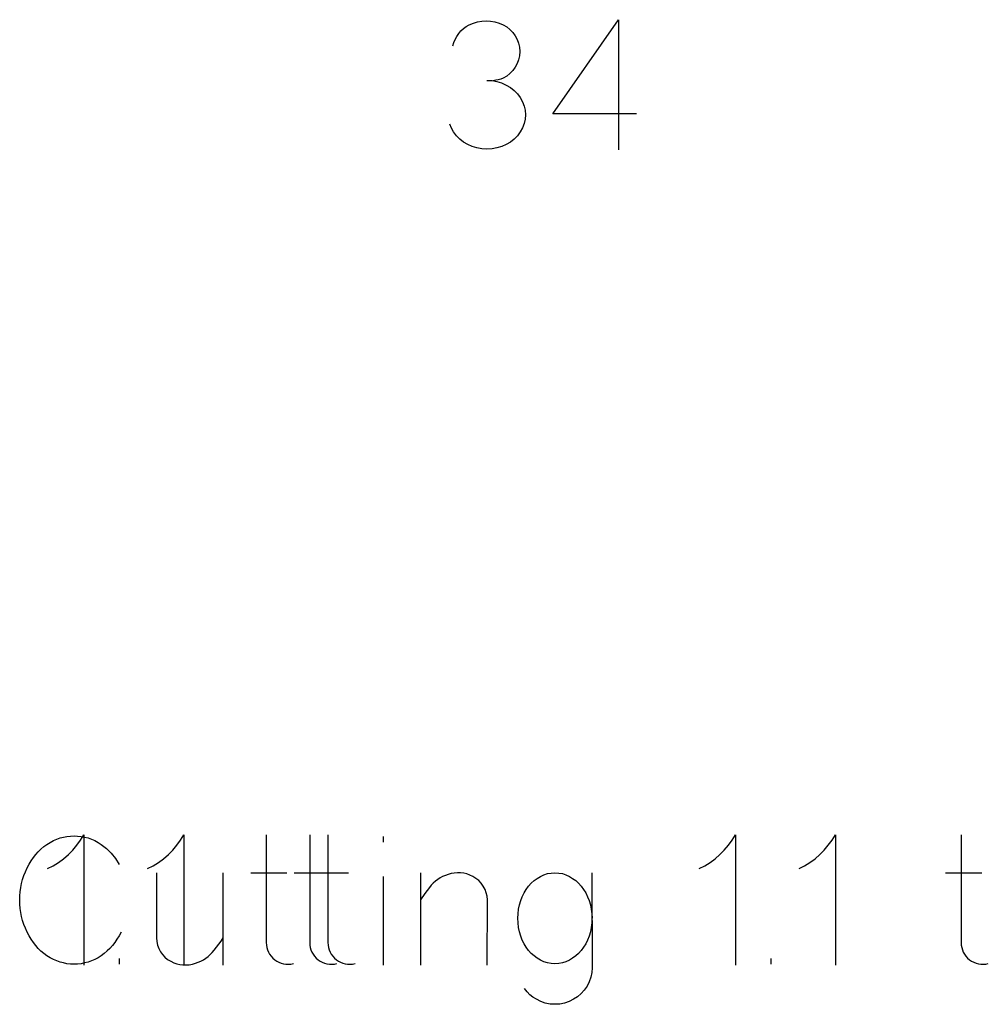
# Model space of a CAD drawing. Header units: inches. Extents: x 1880 to 2363, y -453 to -54.
# Tile 580 of 656: x 1908.468 to 1908.691, y -68.232 to -68.005. Entities that reach past the tile are written whole.
import ezdxf

# ---------------------------------------------------------------- set-up
doc = ezdxf.new("R2010")
doc.units = ezdxf.units.IN
doc.header["$LTSCALE"] = 0.5
doc.header["$MEASUREMENT"] = 0

msp = doc.modelspace()

# ---------------------------------------------------------------- linework, layer by layer
at = {"color": 7, "linetype": 'Continuous'}
for p, q in [((1908.57004, -68.00738), (1908.57068, -68.00692)), ((1908.57068, -68.00692), (1908.57138, -68.00653)), ((1908.57138, -68.00653), (1908.57232, -68.00611)), ((1908.57232, -68.00611), (1908.57328, -68.00582)), ((1908.57328, -68.00582), (1908.57427, -68.00564)), ((1908.57427, -68.00564), (1908.57527, -68.00558)), ((1908.57527, -68.00558), (1908.57628, -68.00564)), ((1908.57628, -68.00564), (1908.57726, -68.00582)), ((1908.57726, -68.00582), (1908.57823, -68.00611)), ((1908.57823, -68.00611), (1908.57917, -68.00653)), ((1908.57917, -68.00653), (1908.58, -68.00701)), ((1908.58, -68.00701), (1908.58074, -68.00759)), ((1908.59058, -68.02701), (1908.60575, -68.00533)), ((1908.60575, -68.00533), (1908.60575, -68.03533)), ((1908.5681, -68.00988), (1908.56848, -68.00918)), ((1908.56848, -68.00918), (1908.56893, -68.00852)), ((1908.56893, -68.00852), (1908.56946, -68.00792)), ((1908.56946, -68.00792), (1908.57004, -68.00738)), ((1908.58074, -68.00759), (1908.58138, -68.00827)), ((1908.58138, -68.00827), (1908.58195, -68.00904)), ((1908.58195, -68.00904), (1908.5824, -68.00988)), ((1908.56761, -68.01138), (1908.56781, -68.01062)), ((1908.56781, -68.01062), (1908.5681, -68.00988)), ((1908.5824, -68.00988), (1908.58273, -68.01077)), ((1908.58273, -68.01077), (1908.58294, -68.01169)), ((1908.58294, -68.01169), (1908.58302, -68.01267)), ((1908.58294, -68.01364), (1908.58273, -68.01457)), ((1908.58302, -68.01267), (1908.58294, -68.01364)), ((1908.58195, -68.01629), (1908.58138, -68.01706)), ((1908.5824, -68.01545), (1908.58195, -68.01629)), ((1908.58273, -68.01457), (1908.5824, -68.01545)), ((1908.58, -68.01831), (1908.57917, -68.0188)), ((1908.58074, -68.01774), (1908.58, -68.01831)), ((1908.58138, -68.01706), (1908.58074, -68.01774)), ((1908.57544, -68.0193), (1908.5766, -68.01936)), ((1908.5766, -68.01936), (1908.57773, -68.01957)), ((1908.57746, -68.01928), (1908.57685, -68.01938)), ((1908.57803, -68.01918), (1908.57746, -68.01928)), ((1908.57773, -68.01957), (1908.57882, -68.0199)), ((1908.5786, -68.01902), (1908.57803, -68.01918)), ((1908.57917, -68.0188), (1908.5786, -68.01902)), ((1908.57882, -68.0199), (1908.57987, -68.02038)), ((1908.57987, -68.02038), (1908.58085, -68.02096)), ((1908.58085, -68.02096), (1908.58172, -68.02164)), ((1908.58172, -68.02164), (1908.58247, -68.02241)), ((1908.58247, -68.02241), (1908.5831, -68.02328)), ((1908.5831, -68.02328), (1908.58363, -68.02424)), ((1908.58363, -68.02424), (1908.58401, -68.02521)), ((1908.58401, -68.02521), (1908.58423, -68.0262)), ((1908.58423, -68.0262), (1908.58431, -68.02721)), ((1908.58431, -68.02721), (1908.58423, -68.02824)), ((1908.60989, -68.02701), (1908.59058, -68.02701)), ((1908.56729, -68.03032), (1908.5669, -68.02937)), ((1908.58401, -68.02924), (1908.58363, -68.03023)), ((1908.58423, -68.02824), (1908.58401, -68.02924)), ((1908.56777, -68.03119), (1908.56729, -68.03032)), ((1908.56841, -68.03205), (1908.56777, -68.03119)), ((1908.56916, -68.03283), (1908.56841, -68.03205)), ((1908.58247, -68.03205), (1908.58172, -68.03283)), ((1908.5831, -68.03119), (1908.58247, -68.03205)), ((1908.58363, -68.03023), (1908.5831, -68.03119)), ((1908.57003, -68.03351), (1908.56916, -68.03283)), ((1908.57101, -68.03409), (1908.57003, -68.03351)), ((1908.57204, -68.03455), (1908.57101, -68.03409)), ((1908.57987, -68.03409), (1908.57884, -68.03455)), ((1908.58085, -68.03351), (1908.57987, -68.03409)), ((1908.58172, -68.03283), (1908.58085, -68.03351)), ((1908.57313, -68.03487), (1908.57204, -68.03455)), ((1908.57426, -68.03506), (1908.57313, -68.03487)), ((1908.57544, -68.03513), (1908.57426, -68.03506)), ((1908.57662, -68.03506), (1908.57544, -68.03513)), ((1908.57775, -68.03487), (1908.57662, -68.03506)), ((1908.57884, -68.03455), (1908.57775, -68.03487)), ((1908.48187, -68.19429), (1908.48264, -68.19304)), ((1908.48264, -68.19304), (1908.48264, -68.22304)), ((1908.5049, -68.19429), (1908.50566, -68.19304)), ((1908.50566, -68.19304), (1908.50566, -68.22304)), ((1908.52462, -68.19308), (1908.52462, -68.21786)), ((1908.53462, -68.19308), (1908.53462, -68.21786)), ((1908.53882, -68.19308), (1908.53882, -68.21786)), ((1908.63187, -68.19429), (1908.63264, -68.19304)), ((1908.63264, -68.19304), (1908.63264, -68.22304)), ((1908.6549, -68.19429), (1908.65566, -68.19304)), ((1908.65566, -68.19304), (1908.65566, -68.22304)), ((1908.68462, -68.19308), (1908.68462, -68.21786)), ((1908.47341, -68.19576), (1908.4741, -68.19524)), ((1908.4741, -68.19524), (1908.47485, -68.19478)), ((1908.47485, -68.19478), (1908.4756, -68.19439)), ((1908.4756, -68.19439), (1908.47637, -68.19405)), ((1908.47637, -68.19405), (1908.47714, -68.19377)), ((1908.47714, -68.19377), (1908.47793, -68.19356)), ((1908.47793, -68.19356), (1908.47873, -68.19341)), ((1908.47873, -68.19341), (1908.47954, -68.19332)), ((1908.47954, -68.19332), (1908.48036, -68.19329)), ((1908.48036, -68.19329), (1908.48119, -68.19332)), ((1908.48102, -68.19546), (1908.48187, -68.19429)), ((1908.48119, -68.19332), (1908.482, -68.19341)), ((1908.482, -68.19341), (1908.4828, -68.19356)), ((1908.4828, -68.19356), (1908.48358, -68.19377)), ((1908.48358, -68.19377), (1908.48436, -68.19405)), ((1908.48436, -68.19405), (1908.48512, -68.19439)), ((1908.48512, -68.19439), (1908.48588, -68.19478)), ((1908.48588, -68.19478), (1908.48662, -68.19524)), ((1908.48662, -68.19524), (1908.48783, -68.1962)), ((1908.50404, -68.19546), (1908.5049, -68.19429)), ((1908.55156, -68.19346), (1908.55156, -68.19474)), ((1908.63102, -68.19546), (1908.63187, -68.19429)), ((1908.65404, -68.19546), (1908.6549, -68.19429)), ((1908.47099, -68.19829), (1908.47154, -68.19759)), ((1908.47154, -68.19759), (1908.47213, -68.19693)), ((1908.47213, -68.19693), (1908.47275, -68.19632)), ((1908.47275, -68.19632), (1908.47341, -68.19576)), ((1908.47796, -68.19855), (1908.47906, -68.1976)), ((1908.47906, -68.1976), (1908.48008, -68.19657)), ((1908.48008, -68.19657), (1908.48102, -68.19546)), ((1908.48783, -68.1962), (1908.48892, -68.19729)), ((1908.48892, -68.19729), (1908.4899, -68.19852)), ((1908.50098, -68.19855), (1908.50208, -68.1976)), ((1908.50208, -68.1976), (1908.5031, -68.19657)), ((1908.5031, -68.19657), (1908.50404, -68.19546)), ((1908.62796, -68.19855), (1908.62906, -68.1976)), ((1908.62906, -68.1976), (1908.63008, -68.19657)), ((1908.63008, -68.19657), (1908.63102, -68.19546)), ((1908.65098, -68.19855), (1908.65208, -68.1976)), ((1908.65208, -68.1976), (1908.6531, -68.19657)), ((1908.6531, -68.19657), (1908.65404, -68.19546)), ((1908.46955, -68.20067), (1908.46999, -68.19983)), ((1908.46999, -68.19983), (1908.47047, -68.19904)), ((1908.47047, -68.19904), (1908.47099, -68.19829)), ((1908.47557, -68.20016), (1908.4768, -68.1994)), ((1908.4768, -68.1994), (1908.47796, -68.19855)), ((1908.4899, -68.19852), (1908.49077, -68.19988)), ((1908.49859, -68.20016), (1908.49982, -68.1994)), ((1908.49982, -68.1994), (1908.50098, -68.19855)), ((1908.62557, -68.20016), (1908.6268, -68.1994)), ((1908.6268, -68.1994), (1908.62796, -68.19855)), ((1908.64859, -68.20016), (1908.64982, -68.1994)), ((1908.64982, -68.1994), (1908.65098, -68.19855)), ((1908.46881, -68.20244), (1908.46915, -68.20154)), ((1908.46915, -68.20154), (1908.46955, -68.20067)), ((1908.47427, -68.20083), (1908.47557, -68.20016)), ((1908.49729, -68.20083), (1908.49859, -68.20016)), ((1908.49932, -68.20178), (1908.49932, -68.21678)), ((1908.51473, -68.22304), (1908.51473, -68.20178)), ((1908.52106, -68.20183), (1908.52939, -68.20183)), ((1908.53106, -68.20183), (1908.54358, -68.20183)), ((1908.56011, -68.20178), (1908.56011, -68.22304)), ((1908.56649, -68.20216), (1908.56586, -68.2024)), ((1908.5672, -68.20196), (1908.56649, -68.20216)), ((1908.56792, -68.20184), (1908.5672, -68.20196)), ((1908.56864, -68.20179), (1908.56792, -68.20184)), ((1908.56937, -68.20181), (1908.56864, -68.20179)), ((1908.57009, -68.2019), (1908.56937, -68.20181)), ((1908.57081, -68.20206), (1908.57009, -68.2019)), ((1908.5715, -68.2023), (1908.57081, -68.20206)), ((1908.58775, -68.20262), (1908.58854, -68.20225)), ((1908.58854, -68.20225), (1908.58936, -68.20199)), ((1908.58936, -68.20199), (1908.59021, -68.20184)), ((1908.59021, -68.20184), (1908.59109, -68.20178)), ((1908.59109, -68.20178), (1908.59196, -68.20184)), ((1908.59196, -68.20184), (1908.59282, -68.20199)), ((1908.59282, -68.20199), (1908.59363, -68.20225)), ((1908.59363, -68.20225), (1908.59442, -68.20262)), ((1908.59962, -68.20178), (1908.59963, -68.22367)), ((1908.62427, -68.20083), (1908.62557, -68.20016)), ((1908.64729, -68.20083), (1908.64859, -68.20016)), ((1908.68106, -68.20183), (1908.68939, -68.20183)), ((1908.46809, -68.20519), (1908.46827, -68.20426)), ((1908.46827, -68.20426), (1908.46851, -68.20334)), ((1908.46851, -68.20334), (1908.46881, -68.20244)), ((1908.55156, -68.20262), (1908.55156, -68.22304)), ((1908.56309, -68.20416), (1908.56262, -68.20463)), ((1908.56358, -68.20373), (1908.56309, -68.20416)), ((1908.56411, -68.20334), (1908.56358, -68.20373)), ((1908.56466, -68.20298), (1908.56411, -68.20334)), ((1908.56524, -68.20267), (1908.56466, -68.20298)), ((1908.56586, -68.2024), (1908.56524, -68.20267)), ((1908.57217, -68.20262), (1908.5715, -68.2023)), ((1908.57289, -68.20307), (1908.57217, -68.20262)), ((1908.57354, -68.20359), (1908.57289, -68.20307)), ((1908.5741, -68.2042), (1908.57354, -68.20359)), ((1908.57459, -68.20488), (1908.5741, -68.2042)), ((1908.58503, -68.20488), (1908.58564, -68.2042)), ((1908.58564, -68.2042), (1908.58629, -68.20359)), ((1908.58629, -68.20359), (1908.587, -68.20307)), ((1908.587, -68.20307), (1908.58775, -68.20262)), ((1908.59442, -68.20262), (1908.59517, -68.20307)), ((1908.59517, -68.20307), (1908.59588, -68.20359)), ((1908.59588, -68.20359), (1908.59653, -68.2042)), ((1908.59653, -68.2042), (1908.59713, -68.20488)), ((1908.46787, -68.20711), (1908.46795, -68.20614)), ((1908.46795, -68.20614), (1908.46809, -68.20519)), ((1908.56113, -68.20653), (1908.56011, -68.20804)), ((1908.56218, -68.20514), (1908.56113, -68.20653)), ((1908.56262, -68.20463), (1908.56218, -68.20514)), ((1908.57499, -68.20561), (1908.57459, -68.20488)), ((1908.57527, -68.20638), (1908.57499, -68.20561)), ((1908.57545, -68.20719), (1908.57527, -68.20638)), ((1908.58358, -68.20729), (1908.584, -68.20642)), ((1908.584, -68.20642), (1908.58449, -68.20562)), ((1908.58449, -68.20562), (1908.58503, -68.20488)), ((1908.59713, -68.20488), (1908.59768, -68.20562)), ((1908.59768, -68.20562), (1908.59817, -68.20642)), ((1908.59817, -68.20642), (1908.5986, -68.20729)), ((1908.46785, -68.20808), (1908.46787, -68.20711)), ((1908.46787, -68.20905), (1908.46785, -68.20808)), ((1908.46795, -68.21001), (1908.46787, -68.20905)), ((1908.57553, -68.20804), (1908.57545, -68.20719)), ((1908.57552, -68.22304), (1908.57553, -68.20804)), ((1908.58292, -68.20918), (1908.58321, -68.20821)), ((1908.58321, -68.20821), (1908.58358, -68.20729)), ((1908.5986, -68.20729), (1908.59896, -68.20821)), ((1908.59896, -68.20821), (1908.59925, -68.20918)), ((1908.46809, -68.21095), (1908.46795, -68.21001)), ((1908.46827, -68.21187), (1908.46809, -68.21095)), ((1908.58255, -68.21227), (1908.58259, -68.21121)), ((1908.58259, -68.21121), (1908.58272, -68.21018)), ((1908.58272, -68.21018), (1908.58292, -68.20918)), ((1908.59925, -68.20918), (1908.59946, -68.21018)), ((1908.59946, -68.21018), (1908.59958, -68.21121)), ((1908.59958, -68.21121), (1908.59963, -68.21227)), ((1908.46851, -68.21279), (1908.46827, -68.21187)), ((1908.46881, -68.2137), (1908.46851, -68.21279)), ((1908.58259, -68.21335), (1908.58255, -68.21227)), ((1908.58272, -68.21439), (1908.58259, -68.21335)), ((1908.59958, -68.21335), (1908.59946, -68.21439)), ((1908.59962, -68.21227), (1908.59958, -68.21335)), ((1908.46915, -68.21458), (1908.46881, -68.2137)), ((1908.46955, -68.21546), (1908.46915, -68.21458)), ((1908.46999, -68.2163), (1908.46955, -68.21546)), ((1908.49118, -68.21546), (1908.49073, -68.21629)), ((1908.58292, -68.2154), (1908.58272, -68.21439)), ((1908.58321, -68.21637), (1908.58292, -68.2154)), ((1908.59925, -68.2154), (1908.59896, -68.21637)), ((1908.59946, -68.21439), (1908.59925, -68.2154)), ((1908.47047, -68.21709), (1908.46999, -68.2163)), ((1908.47099, -68.21783), (1908.47047, -68.21709)), ((1908.47154, -68.21853), (1908.47099, -68.21783)), ((1908.48973, -68.21782), (1908.48919, -68.21853)), ((1908.49025, -68.21708), (1908.48973, -68.21782)), ((1908.49073, -68.21629), (1908.49025, -68.21708)), ((1908.49932, -68.21678), (1908.49939, -68.21763)), ((1908.49939, -68.21763), (1908.49957, -68.21845)), ((1908.51372, -68.21824), (1908.51423, -68.21752)), ((1908.51423, -68.21752), (1908.51473, -68.21678)), ((1908.52462, -68.21786), (1908.52465, -68.21844)), ((1908.53462, -68.21786), (1908.53465, -68.21844)), ((1908.53882, -68.21786), (1908.53885, -68.21844)), ((1908.58358, -68.21729), (1908.58321, -68.21637)), ((1908.584, -68.21815), (1908.58358, -68.21729)), ((1908.5986, -68.21729), (1908.59817, -68.21815)), ((1908.59896, -68.21637), (1908.5986, -68.21729)), ((1908.68462, -68.21786), (1908.68465, -68.21844)), ((1908.47213, -68.21919), (1908.47154, -68.21853)), ((1908.47275, -68.21981), (1908.47213, -68.21919)), ((1908.47341, -68.22037), (1908.47275, -68.21981)), ((1908.4741, -68.22089), (1908.47341, -68.22037)), ((1908.48732, -68.22037), (1908.48662, -68.22089)), ((1908.48798, -68.2198), (1908.48732, -68.22037)), ((1908.48861, -68.21919), (1908.48798, -68.2198)), ((1908.48919, -68.21853), (1908.48861, -68.21919)), ((1908.49957, -68.21845), (1908.49985, -68.21922)), ((1908.49985, -68.21922), (1908.50023, -68.21996)), ((1908.50023, -68.21996), (1908.50071, -68.22063)), ((1908.51172, -68.22062), (1908.51219, -68.22015)), ((1908.51219, -68.22015), (1908.51262, -68.21964)), ((1908.51262, -68.21964), (1908.51319, -68.21894)), ((1908.51319, -68.21894), (1908.51372, -68.21824)), ((1908.52465, -68.21844), (1908.52475, -68.219)), ((1908.52475, -68.219), (1908.5249, -68.21954)), ((1908.5249, -68.21954), (1908.52512, -68.22006)), ((1908.52512, -68.22006), (1908.52539, -68.22056)), ((1908.53465, -68.21844), (1908.53475, -68.219)), ((1908.53475, -68.219), (1908.5349, -68.21954)), ((1908.5349, -68.21954), (1908.53512, -68.22006)), ((1908.53512, -68.22006), (1908.53539, -68.22056)), ((1908.53885, -68.21844), (1908.53894, -68.219)), ((1908.53894, -68.219), (1908.5391, -68.21954)), ((1908.5391, -68.21954), (1908.53931, -68.22006)), ((1908.53931, -68.22006), (1908.53959, -68.22056)), ((1908.58449, -68.21895), (1908.584, -68.21815)), ((1908.58503, -68.21969), (1908.58449, -68.21895)), ((1908.58564, -68.22035), (1908.58503, -68.21969)), ((1908.58629, -68.22095), (1908.58564, -68.22035)), ((1908.59653, -68.22035), (1908.59588, -68.22095)), ((1908.59713, -68.21969), (1908.59653, -68.22035)), ((1908.59768, -68.21895), (1908.59713, -68.21969)), ((1908.59817, -68.21815), (1908.59768, -68.21895)), ((1908.68465, -68.21844), (1908.68475, -68.219)), ((1908.68475, -68.219), (1908.6849, -68.21954)), ((1908.6849, -68.21954), (1908.68512, -68.22006)), ((1908.68512, -68.22006), (1908.68539, -68.22056)), ((1908.47485, -68.22135), (1908.4741, -68.22089)), ((1908.4756, -68.22174), (1908.47485, -68.22135)), ((1908.47637, -68.22208), (1908.4756, -68.22174)), ((1908.47714, -68.22235), (1908.47637, -68.22208)), ((1908.47793, -68.22256), (1908.47714, -68.22235)), ((1908.47873, -68.22272), (1908.47793, -68.22256)), ((1908.4828, -68.22256), (1908.482, -68.22272)), ((1908.48358, -68.22235), (1908.4828, -68.22256)), ((1908.48436, -68.22208), (1908.48358, -68.22235)), ((1908.48512, -68.22174), (1908.48436, -68.22208)), ((1908.48588, -68.22135), (1908.48512, -68.22174)), ((1908.48662, -68.22089), (1908.48588, -68.22135)), ((1908.49086, -68.22284), (1908.49086, -68.22155)), ((1908.50071, -68.22063), (1908.50127, -68.22123)), ((1908.50127, -68.22123), (1908.50191, -68.22174)), ((1908.50191, -68.22174), (1908.50264, -68.22217)), ((1908.50264, -68.22217), (1908.50331, -68.22249)), ((1908.50331, -68.22249), (1908.504, -68.22273)), ((1908.50761, -68.22284), (1908.50831, -68.22263)), ((1908.50831, -68.22263), (1908.50895, -68.22239)), ((1908.50895, -68.22239), (1908.50956, -68.22211)), ((1908.50956, -68.22211), (1908.51014, -68.2218)), ((1908.51014, -68.2218), (1908.51069, -68.22145)), ((1908.51069, -68.22145), (1908.51122, -68.22105)), ((1908.51122, -68.22105), (1908.51172, -68.22062)), ((1908.52539, -68.22056), (1908.52573, -68.22101)), ((1908.52573, -68.22101), (1908.52612, -68.22143)), ((1908.52612, -68.22143), (1908.52657, -68.2218)), ((1908.52657, -68.2218), (1908.52704, -68.22213)), ((1908.52704, -68.22213), (1908.52753, -68.22239)), ((1908.52753, -68.22239), (1908.52805, -68.2226)), ((1908.52805, -68.2226), (1908.5286, -68.22275)), ((1908.53539, -68.22056), (1908.53573, -68.22101)), ((1908.53573, -68.22101), (1908.53612, -68.22143)), ((1908.53612, -68.22143), (1908.53657, -68.2218)), ((1908.53657, -68.2218), (1908.53704, -68.22213)), ((1908.53704, -68.22213), (1908.53753, -68.22239)), ((1908.53753, -68.22239), (1908.53805, -68.2226)), ((1908.53805, -68.2226), (1908.5386, -68.22275)), ((1908.53959, -68.22056), (1908.53993, -68.22101)), ((1908.53993, -68.22101), (1908.54032, -68.22143)), ((1908.54032, -68.22143), (1908.54077, -68.2218)), ((1908.54077, -68.2218), (1908.54123, -68.22213)), ((1908.54123, -68.22213), (1908.54173, -68.22239)), ((1908.54173, -68.22239), (1908.54225, -68.2226)), ((1908.54225, -68.2226), (1908.54279, -68.22275)), ((1908.587, -68.22147), (1908.58629, -68.22095)), ((1908.58775, -68.22193), (1908.587, -68.22147)), ((1908.58854, -68.22229), (1908.58775, -68.22193)), ((1908.58936, -68.22255), (1908.58854, -68.22229)), ((1908.59021, -68.2227), (1908.58936, -68.22255)), ((1908.59282, -68.22255), (1908.59196, -68.2227)), ((1908.59363, -68.22229), (1908.59282, -68.22255)), ((1908.59442, -68.22193), (1908.59363, -68.22229)), ((1908.59517, -68.22147), (1908.59442, -68.22193)), ((1908.59588, -68.22095), (1908.59517, -68.22147)), ((1908.64086, -68.22284), (1908.64086, -68.22155)), ((1908.68539, -68.22056), (1908.68573, -68.22101)), ((1908.68573, -68.22101), (1908.68612, -68.22143)), ((1908.68612, -68.22143), (1908.68657, -68.2218)), ((1908.68657, -68.2218), (1908.68704, -68.22213)), ((1908.68704, -68.22213), (1908.68753, -68.22239)), ((1908.68753, -68.22239), (1908.68805, -68.2226)), ((1908.68805, -68.2226), (1908.6886, -68.22275)), ((1908.47954, -68.22281), (1908.47873, -68.22272)), ((1908.48036, -68.22284), (1908.47954, -68.22281)), ((1908.48119, -68.22281), (1908.48036, -68.22284)), ((1908.482, -68.22272), (1908.48119, -68.22281)), ((1908.504, -68.22273), (1908.5047, -68.2229)), ((1908.5047, -68.2229), (1908.50543, -68.223)), ((1908.50543, -68.223), (1908.50616, -68.22302)), ((1908.50616, -68.22302), (1908.50689, -68.22297)), ((1908.50689, -68.22297), (1908.50761, -68.22284)), ((1908.5286, -68.22275), (1908.52916, -68.22284)), ((1908.52916, -68.22284), (1908.52973, -68.22287)), ((1908.52973, -68.22287), (1908.5303, -68.22282)), ((1908.5303, -68.22282), (1908.53088, -68.22271)), ((1908.5386, -68.22275), (1908.53916, -68.22284)), ((1908.53916, -68.22284), (1908.53973, -68.22287)), ((1908.53973, -68.22287), (1908.5403, -68.22282)), ((1908.5403, -68.22282), (1908.54088, -68.22271)), ((1908.54279, -68.22275), (1908.54336, -68.22284)), ((1908.54336, -68.22284), (1908.54393, -68.22287)), ((1908.54393, -68.22287), (1908.54449, -68.22282)), ((1908.54449, -68.22282), (1908.54508, -68.22271)), ((1908.59109, -68.22275), (1908.59021, -68.2227)), ((1908.59196, -68.2227), (1908.59109, -68.22275)), ((1908.59955, -68.22479), (1908.59934, -68.22586)), ((1908.59963, -68.22367), (1908.59955, -68.22479)), ((1908.6886, -68.22275), (1908.68916, -68.22284)), ((1908.68916, -68.22284), (1908.68973, -68.22287)), ((1908.68973, -68.22287), (1908.6903, -68.22282)), ((1908.6903, -68.22282), (1908.69088, -68.22271)), ((1908.59899, -68.2269), (1908.59848, -68.22789)), ((1908.59934, -68.22586), (1908.59899, -68.2269)), ((1908.58467, -68.22922), (1908.58409, -68.22847)), ((1908.58533, -68.22987), (1908.58467, -68.22922)), ((1908.59786, -68.22881), (1908.59713, -68.22962)), ((1908.59848, -68.22789), (1908.59786, -68.22881)), ((1908.58604, -68.23043), (1908.58533, -68.22987)), ((1908.58682, -68.23091), (1908.58604, -68.23043)), ((1908.58783, -68.23142), (1908.58682, -68.23091)), ((1908.58888, -68.23178), (1908.58783, -68.23142)), ((1908.59434, -68.23142), (1908.5933, -68.23178)), ((1908.59536, -68.23091), (1908.59434, -68.23142)), ((1908.5963, -68.23032), (1908.59536, -68.23091)), ((1908.59713, -68.22962), (1908.5963, -68.23032)), ((1908.58997, -68.23201), (1908.58888, -68.23178)), ((1908.59109, -68.23208), (1908.58997, -68.23201)), ((1908.59221, -68.23201), (1908.59109, -68.23208)), ((1908.5933, -68.23178), (1908.59221, -68.23201))]:
    msp.add_line(p, q, dxfattribs=at)

doc.saveas('drawing.dxf')
